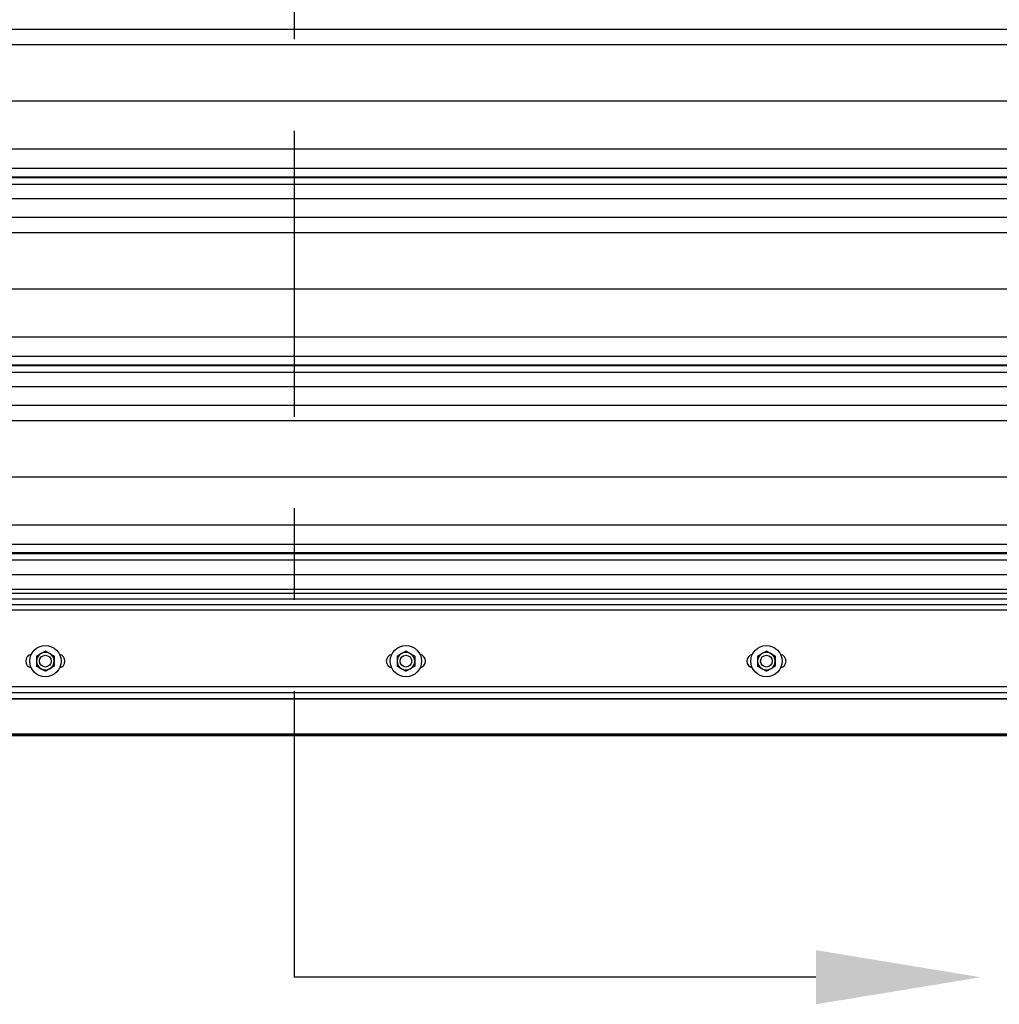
# Model space of a CAD drawing. Header units: inches. Extents: x 170 to 284, y 215 to 248.
# Tile 873 of 1056: x 229.5 to 230.57, y 239.49 to 240.56. Entities that reach past the tile are written whole.
import ezdxf
from ezdxf import colors
from ezdxf.entities.mleader import LeaderData, LeaderLine
from ezdxf.math import Vec2, Vec3

# ---------------------------------------------------------------- set-up
doc = ezdxf.new("R2010")
doc.units = ezdxf.units.IN
doc.header["$LTSCALE"] = 0.25
doc.header["$MEASUREMENT"] = 0
doc.linetypes.add('CENTER', pattern=[2, 1.25, -0.25, 0.25, -0.25])
for name, color, linetype in [('LH FRONT OF HOOD', 7, 'Continuous'), ('LH TOP OF HOOD', 7, 'Continuous'), ('SECTION CUTS', 6, 'CENTER')]:
    doc.layers.add(name, color=color, linetype=linetype)
doc.styles.get("Standard").update_dxf_attribs({"font": 'romans.shx'})

msp = doc.modelspace()

# ---------------------------------------------------------------- linework, layer by layer
at = {"layer": 'LH FRONT OF HOOD'}
msp.add_line((233.10897, 239.78003), (225.37282, 239.78003), dxfattribs=at)
at = {"layer": 'LH TOP OF HOOD'}
for p, q in [((227.16361, 240.55258), (231.19593, 240.55258)), ((227.24016, 240.5355), (231.11938, 240.5355)), ((227.19378, 240.47411), (231.16577, 240.47411)), ((227.16361, 240.42172), (231.19593, 240.42172)), ((227.16361, 240.40034), (231.19593, 240.40034)), ((231.19593, 240.39086), (227.16361, 240.39086)), ((227.16361, 240.39022), (231.19593, 240.39022)), ((227.16361, 240.3832), (231.19593, 240.3832)), ((227.16361, 240.36752), (231.19593, 240.36752)), ((227.16361, 240.34713), (231.19593, 240.34713)), ((227.24016, 240.33005), (231.11938, 240.33005)), ((227.19378, 240.26866), (231.16577, 240.26866)), ((227.16361, 240.21628), (231.19593, 240.21628)), ((227.16361, 240.1949), (231.19593, 240.1949)), ((231.19593, 240.18541), (227.16361, 240.18541)), ((227.16361, 240.18477), (231.19593, 240.18477)), ((227.16361, 240.17775), (231.19593, 240.17775)), ((227.16361, 240.16207), (231.19593, 240.16207)), ((227.16361, 240.14168), (231.19593, 240.14168)), ((227.24016, 240.12461), (231.11938, 240.12461)), ((227.19378, 240.06321), (231.16577, 240.06321)), ((227.16361, 240.01083), (231.19593, 240.01083)), ((227.16361, 239.98945), (231.19593, 239.98945)), ((231.19593, 239.97996), (227.16361, 239.97996)), ((227.16361, 239.97932), (231.19593, 239.97932)), ((227.16361, 239.97231), (231.19593, 239.97231)), ((227.16361, 239.95662), (231.19593, 239.95662)), ((231.19593, 239.94023), (227.16361, 239.94023)), ((231.19593, 239.93564), (227.16361, 239.93564)), ((231.19593, 239.92945), (227.16361, 239.92945)), ((227.16361, 239.92384), (231.19593, 239.92384)), ((231.19593, 239.91742), (227.16361, 239.91742)), ((227.16361, 239.83396), (231.19593, 239.83396)), ((227.15526, 239.82111), (231.20429, 239.82111)), ((227.16361, 239.82754), (231.19593, 239.82754)), ((231.33697, 239.82031), (227.02257, 239.82031)), ((233.10897, 239.78003), (225.37282, 239.78003)), ((231.33697, 239.78189), (227.02257, 239.78189)), ((231.33697, 239.78074), (227.02257, 239.78074)), ((231.33697, 239.78003), (227.02257, 239.78003)), ((231.29228, 239.78189), (227.16578, 239.78189))]:
    msp.add_line(p, q, dxfattribs=at)
for centre, radius in [((229.53075, 239.86178), 0.01712), ((229.92452, 239.86178), 0.01712), ((230.31829, 239.86178), 0.01712), ((229.53075, 239.86178), 0.00642), ((229.92452, 239.86178), 0.00642), ((230.31829, 239.86178), 0.00642)]:
    msp.add_circle(centre, radius, dxfattribs=at)
for centre, radius, start, end in [((229.51684, 239.86178), 0.00749, 102.05152, 257.94848), ((229.53075, 239.86178), 0.00962, 120, 180), ((229.53075, 239.86178), 0.00962, 60, 120), ((229.53075, 239.86178), 0.00962, 0, 60), ((229.54466, 239.86178), 0.00749, 282.05152, 77.94848), ((229.91061, 239.86178), 0.00749, 102.05152, 257.94848), ((229.92452, 239.86178), 0.00962, 120, 180), ((229.92452, 239.86178), 0.00962, 60, 120), ((229.92452, 239.86178), 0.00962, 0, 60), ((229.93843, 239.86178), 0.00749, 282.05152, 77.94848), ((230.30438, 239.86178), 0.00749, 102.05152, 257.94848), ((230.31829, 239.86178), 0.00962, 120, 180), ((230.31829, 239.86178), 0.00962, 60, 120), ((230.31829, 239.86178), 0.00962, 0, 60), ((230.33221, 239.86178), 0.00749, 282.05152, 77.94848), ((229.53075, 239.86178), 0.00962, 180, 240), ((229.53075, 239.86178), 0.00962, 240, 300), ((229.53075, 239.86178), 0.00962, 300, 0), ((229.92452, 239.86178), 0.00962, 180, 240), ((229.92452, 239.86178), 0.00962, 240, 300), ((229.92452, 239.86178), 0.00962, 300, 0), ((230.31829, 239.86178), 0.00962, 180, 240), ((230.31829, 239.86178), 0.00962, 240, 300), ((230.31829, 239.86178), 0.00962, 300, 0)]:
    msp.add_arc(centre, radius, start, end, dxfattribs=at)
for points, knots in [([(229.52112, 239.86733), (229.52187, 239.86776), (229.52339, 239.86864), (229.52506, 239.8696), (229.52591, 239.8701), (229.52594, 239.87011)], [0, 0, 0, 0, 0.4839977, 0.9856214, 1, 1, 1, 1]), ([(229.52112, 239.86733), (229.52112, 239.86686), (229.52112, 239.8651), (229.52112, 239.86318), (229.52112, 239.86178)], [0, 0, 0, 0, 0.2661568, 1, 1, 1, 1]), ([(229.52594, 239.87011), (229.52661, 239.8705), (229.52798, 239.87129), (229.52957, 239.87221), (229.53048, 239.87273), (229.53075, 239.87289)], [0, 0, 0, 0, 0.4057211, 0.8260994, 1, 1, 1, 1]), ([(229.53075, 239.87289), (229.53149, 239.87246), (229.53302, 239.87158), (229.53468, 239.87062), (229.53553, 239.87012), (229.53556, 239.87011)], [0, 0, 0, 0, 0.4839977, 0.9856214, 1, 1, 1, 1]), ([(229.53556, 239.87011), (229.53623, 239.86972), (229.5376, 239.86893), (229.53919, 239.86801), (229.5401, 239.86749), (229.54037, 239.86733)], [0, 0, 0, 0, 0.4057211, 0.8260994, 1, 1, 1, 1]), ([(229.54037, 239.86733), (229.54037, 239.86686), (229.54037, 239.8651), (229.54037, 239.86318), (229.54037, 239.86178)], [0, 0, 0, 0, 0.2661568, 1, 1, 1, 1]), ([(229.9149, 239.86733), (229.91565, 239.86776), (229.91717, 239.86864), (229.91883, 239.8696), (229.91969, 239.8701), (229.91971, 239.87011)], [0, 0, 0, 0, 0.4839977, 0.9856214, 1, 1, 1, 1]), ([(229.9149, 239.86733), (229.9149, 239.86686), (229.9149, 239.8651), (229.9149, 239.86318), (229.9149, 239.86178)], [0, 0, 0, 0, 0.2661568, 1, 1, 1, 1]), ([(229.91971, 239.87011), (229.92038, 239.8705), (229.92175, 239.87129), (229.92335, 239.87221), (229.92425, 239.87273), (229.92452, 239.87289)], [0, 0, 0, 0, 0.4057211, 0.8260994, 1, 1, 1, 1]), ([(229.92452, 239.87289), (229.92527, 239.87246), (229.92679, 239.87158), (229.92845, 239.87062), (229.92931, 239.87012), (229.92933, 239.87011)], [0, 0, 0, 0, 0.4839977, 0.9856214, 1, 1, 1, 1]), ([(229.92933, 239.87011), (229.93, 239.86972), (229.93137, 239.86893), (229.93297, 239.86801), (229.93388, 239.86749), (229.93414, 239.86733)], [0, 0, 0, 0, 0.4057211, 0.8260994, 1, 1, 1, 1]), ([(229.93414, 239.86733), (229.93414, 239.86686), (229.93414, 239.8651), (229.93414, 239.86318), (229.93414, 239.86178)], [0, 0, 0, 0, 0.2661568, 1, 1, 1, 1]), ([(230.30867, 239.86733), (230.30942, 239.86776), (230.31094, 239.86864), (230.31261, 239.8696), (230.31346, 239.8701), (230.31348, 239.87011)], [0, 0, 0, 0, 0.4839977, 0.9856214, 1, 1, 1, 1]), ([(230.30867, 239.86733), (230.30867, 239.86686), (230.30867, 239.8651), (230.30867, 239.86318), (230.30867, 239.86178)], [0, 0, 0, 0, 0.2661568, 1, 1, 1, 1]), ([(230.31348, 239.87011), (230.31416, 239.8705), (230.31553, 239.87129), (230.31712, 239.87221), (230.31803, 239.87273), (230.31829, 239.87289)], [0, 0, 0, 0, 0.4057211, 0.8260994, 1, 1, 1, 1]), ([(230.31829, 239.87289), (230.31904, 239.87246), (230.32056, 239.87158), (230.32223, 239.87062), (230.32308, 239.87012), (230.32311, 239.87011)], [0, 0, 0, 0, 0.4839977, 0.9856214, 1, 1, 1, 1]), ([(230.32311, 239.87011), (230.32378, 239.86972), (230.32515, 239.86893), (230.32674, 239.86801), (230.32765, 239.86749), (230.32792, 239.86733)], [0, 0, 0, 0, 0.4057211, 0.8260994, 1, 1, 1, 1]), ([(230.32792, 239.86733), (230.32792, 239.86686), (230.32792, 239.8651), (230.32792, 239.86318), (230.32792, 239.86178)], [0, 0, 0, 0, 0.2661568, 1, 1, 1, 1]), ([(229.52112, 239.86178), (229.52112, 239.86165), (229.52112, 239.8601), (229.52112, 239.8582), (229.52112, 239.85655), (229.52112, 239.85622)], [0, 0, 0, 0, 0.0660449, 0.8129016, 1, 1, 1, 1]), ([(229.52594, 239.85344), (229.52526, 239.85383), (229.52389, 239.85462), (229.5223, 239.85554), (229.52139, 239.85607), (229.52112, 239.85622)], [0, 0, 0, 0, 0.4057211, 0.8260994, 1, 1, 1, 1]), ([(229.53075, 239.85067), (229.53, 239.8511), (229.52848, 239.85198), (229.52681, 239.85294), (229.52596, 239.85343), (229.52594, 239.85344)], [0, 0, 0, 0, 0.4839977, 0.9856214, 1, 1, 1, 1]), ([(229.53556, 239.85344), (229.53488, 239.85306), (229.53352, 239.85226), (229.53192, 239.85134), (229.53101, 239.85082), (229.53075, 239.85067)], [0, 0, 0, 0, 0.4057211, 0.8260994, 1, 1, 1, 1]), ([(229.54037, 239.85622), (229.53962, 239.85579), (229.5381, 239.85491), (229.53643, 239.85395), (229.53558, 239.85346), (229.53556, 239.85344)], [0, 0, 0, 0, 0.4839977, 0.9856214, 1, 1, 1, 1]), ([(229.54037, 239.86178), (229.54037, 239.86165), (229.54037, 239.8601), (229.54037, 239.8582), (229.54037, 239.85655), (229.54037, 239.85622)], [0, 0, 0, 0, 0.0660449, 0.8129016, 1, 1, 1, 1]), ([(229.9149, 239.86178), (229.9149, 239.86165), (229.9149, 239.8601), (229.9149, 239.8582), (229.9149, 239.85655), (229.9149, 239.85622)], [0, 0, 0, 0, 0.0660449, 0.8129016, 1, 1, 1, 1]), ([(229.91971, 239.85344), (229.91904, 239.85383), (229.91767, 239.85462), (229.91607, 239.85554), (229.91516, 239.85607), (229.9149, 239.85622)], [0, 0, 0, 0, 0.4057211, 0.8260994, 1, 1, 1, 1]), ([(229.92452, 239.85067), (229.92377, 239.8511), (229.92225, 239.85198), (229.92059, 239.85294), (229.91973, 239.85343), (229.91971, 239.85344)], [0, 0, 0, 0, 0.4839977, 0.9856214, 1, 1, 1, 1]), ([(229.92933, 239.85344), (229.92866, 239.85306), (229.92729, 239.85226), (229.9257, 239.85134), (229.92479, 239.85082), (229.92452, 239.85067)], [0, 0, 0, 0, 0.4057211, 0.8260994, 1, 1, 1, 1]), ([(229.93414, 239.85622), (229.93339, 239.85579), (229.93187, 239.85491), (229.93021, 239.85395), (229.92936, 239.85346), (229.92933, 239.85344)], [0, 0, 0, 0, 0.4839977, 0.9856214, 1, 1, 1, 1]), ([(229.93414, 239.86178), (229.93414, 239.86165), (229.93414, 239.8601), (229.93414, 239.8582), (229.93414, 239.85655), (229.93414, 239.85622)], [0, 0, 0, 0, 0.0660449, 0.8129016, 1, 1, 1, 1]), ([(230.30867, 239.86178), (230.30867, 239.86165), (230.30867, 239.8601), (230.30867, 239.8582), (230.30867, 239.85655), (230.30867, 239.85622)], [0, 0, 0, 0, 0.0660449, 0.8129016, 1, 1, 1, 1]), ([(230.31348, 239.85344), (230.31281, 239.85383), (230.31144, 239.85462), (230.30985, 239.85554), (230.30894, 239.85607), (230.30867, 239.85622)], [0, 0, 0, 0, 0.4057211, 0.8260994, 1, 1, 1, 1]), ([(230.31829, 239.85067), (230.31755, 239.8511), (230.31603, 239.85198), (230.31436, 239.85294), (230.31351, 239.85343), (230.31348, 239.85344)], [0, 0, 0, 0, 0.4839977, 0.9856214, 1, 1, 1, 1]), ([(230.32311, 239.85344), (230.32243, 239.85306), (230.32106, 239.85226), (230.31947, 239.85134), (230.31856, 239.85082), (230.31829, 239.85067)], [0, 0, 0, 0, 0.4057211, 0.8260994, 1, 1, 1, 1]), ([(230.32792, 239.85622), (230.32717, 239.85579), (230.32565, 239.85491), (230.32398, 239.85395), (230.32313, 239.85346), (230.32311, 239.85344)], [0, 0, 0, 0, 0.4839977, 0.9856214, 1, 1, 1, 1]), ([(230.32792, 239.86178), (230.32792, 239.86165), (230.32792, 239.8601), (230.32792, 239.8582), (230.32792, 239.85655), (230.32792, 239.85622)], [0, 0, 0, 0, 0.0660449, 0.8129016, 1, 1, 1, 1])]:
    msp.add_open_spline(points, degree=3, knots=knots, dxfattribs=at)
at = {"layer": 'SECTION CUTS'}
msp.add_line((229.80284, 239.51635), (229.80284, 245.16362), dxfattribs=at)

# ---------------------------------------------------------------- leaders
ml = msp.add_multileader_mtext('Standard', dxfattribs=at)
ml.set_content('', color=256)
ml.set_leader_properties()
ml.build(insert=Vec2(0, 0))
ml.multileader.update_dxf_attribs({"dogleg_length": 0, "arrow_head_size": 0.18})
ctx = ml.context
ctx.base_point, ctx.char_height, ctx.arrow_head_size, ctx.landing_gap_size, ctx.plane_origin, ctx.plane_x_axis, ctx.plane_y_axis = Vec3(229.80284, 239.51635), 0.18, 0.18, 0, Vec3(230.55236, 239.51635), Vec3(0, 1), Vec3(-1, 0)
notes = []
notes.append((ctx, [(0, (1, 1, 0), (229.80284, 239.51635), (1, 0), 0, [(0, [(230.55236, 239.51635)], 0, [])])]))
ctx.mtext.insert, ctx.mtext.text_direction, ctx.mtext.rotation, ctx.mtext.flow_direction = Vec3(229.71284, 239.51635), Vec3(0, 1), 1.5707963, 5
for ctx, leaders in notes:
    for number, flags, end, landing, length, lines in leaders:
        leader = LeaderData()
        leader.index, (leader.has_last_leader_line, leader.has_dogleg_vector, leader.attachment_direction) = number, flags
        leader.last_leader_point, leader.dogleg_vector, leader.dogleg_length = Vec3(end), Vec3(landing), length
        for number, points, colour, breaks in lines:
            line = LeaderLine()
            line.index, line.vertices, line.color, line.breaks = number, Vec3.list(points), colors.encode_raw_color(colour), breaks
            leader.lines.append(line)
        ctx.leaders.append(leader)

doc.saveas('drawing.dxf')
